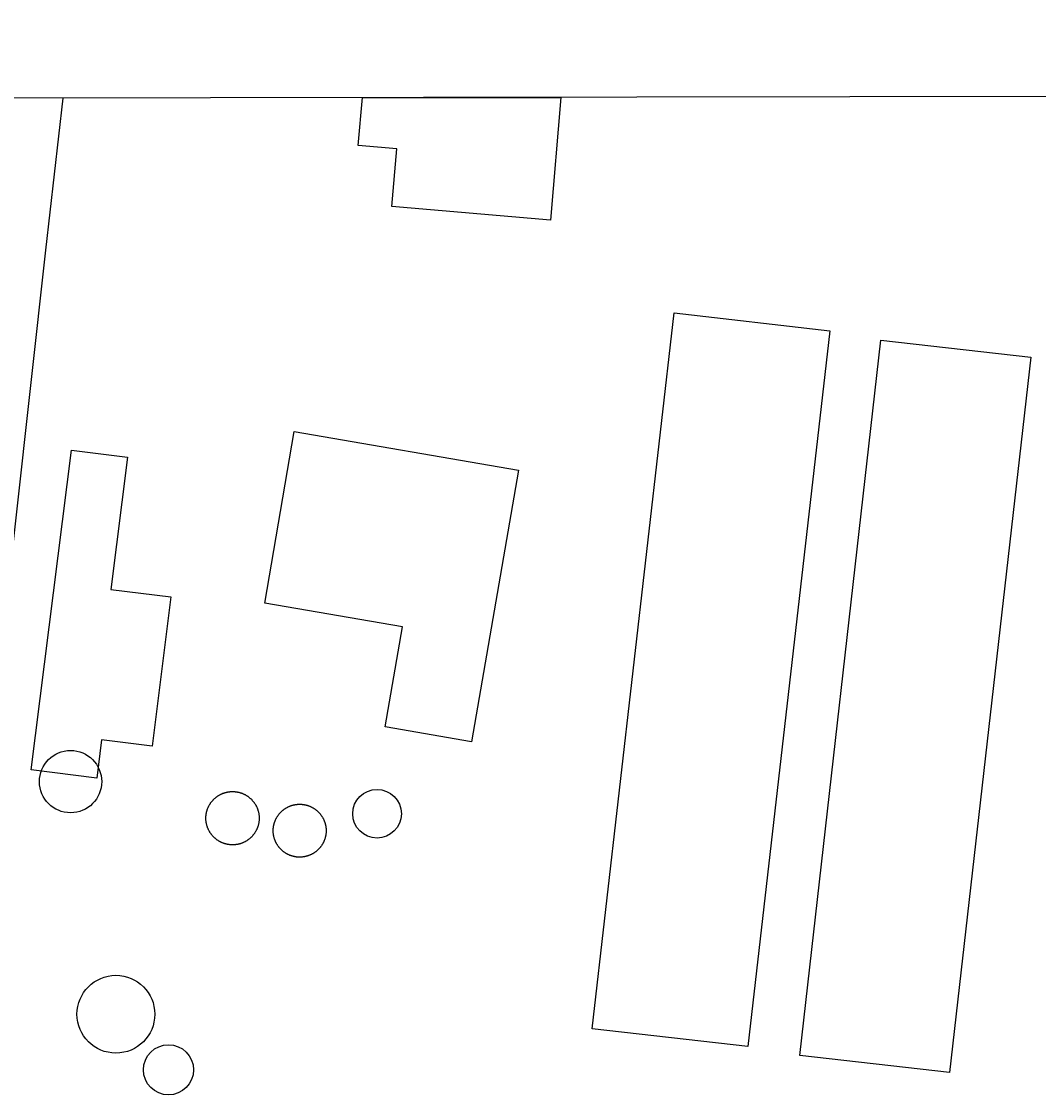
# Model space of a CAD drawing. Extents: x 3313447 to 3351316, y 703786 to 729172.
# Drawn here: x 3326065.1 to 3326508.9, y 726928.1 to 727396.8 of the extents above; entities that cross this region are included whole.
import ezdxf

# ---------------------------------------------------------------- set-up
doc = ezdxf.new("R2010")
doc.units = 0
for name, color, linetype in [('V-BLDG-OTLN', 7, 'Continuous'), ('V-DOMW-TANK', 7, 'Continuous'), ('V-GRID-FRAM', 7, 'Continuous'), ('V-RAIL-TRAK', 7, 'Continuous')]:
    doc.layers.add(name, color=color, linetype=linetype)

msp = doc.modelspace()

# ---------------------------------------------------------------- linework, layer by layer
at = {"layer": 'V-BLDG-OTLN'}
for p, q in [((3326212.08, 727342.71), (3326213.88, 727363.57)), ((3326213.88, 727363.57), (3326300.52, 727363.7)), ((3326300.52, 727363.7), (3326295.92, 727310.17)), ((3326228.87, 727341.27), (3326212.08, 727342.71)), ((3326226.71, 727316.12), (3326228.87, 727341.27)), ((3326295.92, 727310.17), (3326226.71, 727316.12))]:
    msp.add_line(p, q, dxfattribs=at)
for points in [[(3326349.91, 727269.64), (3326417.77, 727261.87), (3326382.01, 726949.45), (3326314.16, 726957.21)], [(3326440.09, 727257.74), (3326505.47, 727250.32), (3326470.04, 726938.22), (3326404.66, 726945.64)], [(3326184.18, 727217.9), (3326281.98, 727201.03), (3326261.53, 727082.45), (3326223.81, 727088.96), (3326231.35, 727132.65), (3326171.26, 727143.02)], [(3326086.93, 727209.76), (3326111.44, 727206.68), (3326104.17, 727148.98), (3326130.28, 727145.7), (3326122.09, 727080.62), (3326100.1, 727083.39), (3326098, 727066.67), (3326069.37, 727070.27)]]:
    msp.add_lwpolyline(points, close=True, dxfattribs=at)
at = {"layer": 'V-DOMW-TANK'}
for points in [[(3326146.22, 727052.92), (3326146.29, 727053.11), (3326146.36, 727053.3), (3326146.43, 727053.49), (3326146.51, 727053.67), (3326146.59, 727053.86), (3326146.67, 727054.04), (3326146.76, 727054.23), (3326146.85, 727054.41), (3326146.94, 727054.59), (3326147.04, 727054.77), (3326147.14, 727054.95), (3326147.25, 727055.12), (3326147.35, 727055.29), (3326147.46, 727055.47), (3326147.57, 727055.63), (3326147.68, 727055.8), (3326147.8, 727055.97), (3326147.92, 727056.13), (3326148.04, 727056.29), (3326148.17, 727056.45), (3326148.3, 727056.61), (3326148.43, 727056.76), (3326148.57, 727056.91), (3326148.7, 727057.07), (3326148.84, 727057.21), (3326148.98, 727057.36), (3326149.13, 727057.5), (3326149.27, 727057.64), (3326149.42, 727057.78), (3326149.58, 727057.91), (3326149.73, 727058.04), (3326149.89, 727058.17), (3326150.04, 727058.3), (3326150.21, 727058.42), (3326150.37, 727058.54), (3326150.53, 727058.66), (3326150.7, 727058.78), (3326150.87, 727058.89), (3326151.04, 727059), (3326151.21, 727059.1), (3326151.39, 727059.21), (3326151.57, 727059.31), (3326151.75, 727059.41), (3326151.92, 727059.5), (3326152.1, 727059.59), (3326152.29, 727059.68), (3326152.47, 727059.76), (3326152.66, 727059.84), (3326152.85, 727059.92), (3326153.04, 727060), (3326153.23, 727060.07), (3326153.42, 727060.14), (3326153.61, 727060.2), (3326153.8, 727060.26), (3326154, 727060.32), (3326154.19, 727060.37), (3326154.39, 727060.43), (3326154.58, 727060.47), (3326154.78, 727060.52), (3326154.98, 727060.56), (3326155.18, 727060.6), (3326155.38, 727060.63), (3326155.58, 727060.66), (3326155.78, 727060.69), (3326155.99, 727060.71), (3326156.19, 727060.73), (3326156.39, 727060.74), (3326156.59, 727060.76), (3326156.79, 727060.77), (3326157, 727060.77), (3326157.2, 727060.78), (3326157.4, 727060.77), (3326157.61, 727060.77), (3326157.81, 727060.76), (3326158.01, 727060.75), (3326158.21, 727060.73), (3326158.42, 727060.71), (3326158.62, 727060.69), (3326158.82, 727060.67), (3326159.02, 727060.64), (3326159.22, 727060.6), (3326159.42, 727060.57), (3326159.62, 727060.53), (3326159.82, 727060.48), (3326160.01, 727060.44), (3326160.21, 727060.39), (3326160.41, 727060.33), (3326160.6, 727060.27), (3326160.79, 727060.21), (3326160.99, 727060.15), (3326161.18, 727060.08), (3326161.37, 727060.01), (3326161.56, 727059.94), (3326161.75, 727059.86), (3326161.93, 727059.78), (3326162.12, 727059.7), (3326162.3, 727059.61), (3326162.48, 727059.52), (3326162.66, 727059.42), (3326162.84, 727059.33)], [(3326162.84, 727059.33), (3326163.02, 727059.23), (3326163.19, 727059.12), (3326163.37, 727059.02), (3326163.54, 727058.91), (3326163.71, 727058.8), (3326163.87, 727058.69), (3326164.04, 727058.57), (3326164.2, 727058.45), (3326164.36, 727058.32), (3326164.52, 727058.2), (3326164.68, 727058.07), (3326164.83, 727057.94), (3326164.98, 727057.8), (3326165.13, 727057.67), (3326165.29, 727057.53), (3326165.43, 727057.39), (3326165.57, 727057.24), (3326165.71, 727057.09), (3326165.85, 727056.94), (3326165.98, 727056.79), (3326166.12, 727056.64), (3326166.24, 727056.48), (3326166.37, 727056.32), (3326166.49, 727056.16), (3326166.62, 727056), (3326166.73, 727055.83), (3326166.85, 727055.67), (3326166.96, 727055.5), (3326167.07, 727055.33), (3326167.18, 727055.15), (3326167.28, 727054.98), (3326167.38, 727054.8), (3326167.48, 727054.62), (3326167.57, 727054.44), (3326167.66, 727054.26), (3326167.75, 727054.08), (3326167.84, 727053.9), (3326167.92, 727053.71), (3326167.99, 727053.52), (3326168.07, 727053.33), (3326168.14, 727053.14), (3326168.21, 727052.95), (3326168.27, 727052.76), (3326168.33, 727052.57), (3326168.39, 727052.37), (3326168.44, 727052.18), (3326168.5, 727051.98), (3326168.55, 727051.78), (3326168.59, 727051.58), (3326168.63, 727051.39), (3326168.67, 727051.19), (3326168.7, 727050.99), (3326168.73, 727050.79), (3326168.76, 727050.58), (3326168.78, 727050.38), (3326168.8, 727050.18), (3326168.82, 727049.98), (3326168.83, 727049.78), (3326168.84, 727049.57), (3326168.85, 727049.37)], [(3326176.77, 727049.89), (3326176.88, 727050.06), (3326176.99, 727050.22), (3326177.11, 727050.39), (3326177.23, 727050.55), (3326177.35, 727050.71), (3326177.47, 727050.87), (3326177.6, 727051.03), (3326177.73, 727051.18), (3326177.86, 727051.34), (3326177.99, 727051.49), (3326178.13, 727051.63), (3326178.27, 727051.78), (3326178.41, 727051.92), (3326178.56, 727052.06), (3326178.71, 727052.2), (3326178.86, 727052.33), (3326179.01, 727052.46), (3326179.16, 727052.59), (3326179.32, 727052.72), (3326179.48, 727052.85), (3326179.64, 727052.97), (3326179.8, 727053.09), (3326179.97, 727053.2), (3326180.13, 727053.31), (3326180.3, 727053.42), (3326180.47, 727053.53), (3326180.65, 727053.63), (3326180.82, 727053.73), (3326181, 727053.83), (3326181.18, 727053.93), (3326181.35, 727054.02), (3326181.54, 727054.11), (3326181.72, 727054.19), (3326181.9, 727054.27), (3326182.09, 727054.35), (3326182.27, 727054.43), (3326182.46, 727054.5), (3326182.65, 727054.57), (3326182.84, 727054.64), (3326183.03, 727054.7), (3326183.23, 727054.76), (3326183.42, 727054.81), (3326183.62, 727054.86), (3326183.81, 727054.91), (3326184.01, 727054.96), (3326184.21, 727055), (3326184.4, 727055.04), (3326184.6, 727055.07), (3326184.8, 727055.1), (3326185, 727055.13), (3326185.2, 727055.16), (3326185.4, 727055.18), (3326185.6, 727055.2), (3326185.8, 727055.21), (3326186, 727055.22), (3326186.2, 727055.23), (3326186.41, 727055.23), (3326186.61, 727055.23), (3326186.81, 727055.23), (3326187.01, 727055.22), (3326187.21, 727055.21), (3326187.41, 727055.2), (3326187.61, 727055.18), (3326187.81, 727055.16), (3326188.01, 727055.13), (3326188.21, 727055.1), (3326188.41, 727055.07), (3326188.61, 727055.04), (3326188.81, 727055), (3326189.01, 727054.96), (3326189.2, 727054.92), (3326189.4, 727054.87), (3326189.59, 727054.81), (3326189.79, 727054.76), (3326189.98, 727054.7), (3326190.17, 727054.64), (3326190.36, 727054.57), (3326190.55, 727054.5), (3326190.74, 727054.43), (3326190.93, 727054.35), (3326191.11, 727054.28), (3326191.29, 727054.19), (3326191.48, 727054.11), (3326191.66, 727054.02), (3326191.84, 727053.93), (3326192.02, 727053.83), (3326192.19, 727053.74), (3326192.37, 727053.63), (3326192.54, 727053.53), (3326192.71, 727053.42), (3326192.88, 727053.32), (3326193.05, 727053.2), (3326193.21, 727053.09), (3326193.37, 727052.97), (3326193.54, 727052.85), (3326193.69, 727052.72), (3326193.85, 727052.6), (3326194, 727052.47), (3326194.16, 727052.33), (3326194.31, 727052.2)], [(3326155.42, 727037.66), (3326155.22, 727037.69), (3326155.02, 727037.73), (3326154.82, 727037.77), (3326154.62, 727037.81), (3326154.43, 727037.86), (3326154.23, 727037.91), (3326154.03, 727037.96), (3326153.84, 727038.02), (3326153.65, 727038.08), (3326153.45, 727038.15), (3326153.26, 727038.21), (3326153.07, 727038.29), (3326152.88, 727038.36), (3326152.7, 727038.44), (3326152.51, 727038.51), (3326152.32, 727038.6), (3326152.14, 727038.69), (3326151.96, 727038.78), (3326151.78, 727038.88), (3326151.6, 727038.97), (3326151.42, 727039.07), (3326151.25, 727039.17), (3326151.08, 727039.28), (3326150.9, 727039.39), (3326150.73, 727039.5), (3326150.57, 727039.61), (3326150.4, 727039.73), (3326150.24, 727039.85), (3326150.08, 727039.97), (3326149.92, 727040.1), (3326149.76, 727040.23), (3326149.61, 727040.36), (3326149.45, 727040.49), (3326149.3, 727040.63), (3326149.16, 727040.77), (3326149.01, 727040.91), (3326148.87, 727041.06), (3326148.73, 727041.2), (3326148.59, 727041.35), (3326148.46, 727041.5), (3326148.32, 727041.66), (3326148.2, 727041.82), (3326148.07, 727041.97), (3326147.95, 727042.14), (3326147.83, 727042.3), (3326147.71, 727042.46), (3326147.59, 727042.63), (3326147.48, 727042.8), (3326147.37, 727042.97), (3326147.26, 727043.14), (3326147.16, 727043.32), (3326147.06, 727043.49), (3326146.96, 727043.67), (3326146.87, 727043.85), (3326146.78, 727044.03), (3326146.69, 727044.22), (3326146.6, 727044.4), (3326146.52, 727044.59), (3326146.45, 727044.77), (3326146.37, 727044.96), (3326146.3, 727045.15), (3326146.23, 727045.35), (3326146.17, 727045.54), (3326146.11, 727045.73), (3326146.05, 727045.92), (3326145.99, 727046.12), (3326145.94, 727046.32), (3326145.89, 727046.51), (3326145.85, 727046.71), (3326145.81, 727046.91), (3326145.77, 727047.11), (3326145.74, 727047.31), (3326145.71, 727047.51), (3326145.68, 727047.71), (3326145.66, 727047.91), (3326145.64, 727048.11), (3326145.62, 727048.32), (3326145.61, 727048.52), (3326145.6, 727048.72), (3326145.59, 727048.93), (3326145.59, 727049.13), (3326145.59, 727049.33), (3326145.6, 727049.54), (3326145.61, 727049.74), (3326145.62, 727049.94), (3326145.63, 727050.14), (3326145.65, 727050.34), (3326145.68, 727050.55), (3326145.7, 727050.75), (3326145.73, 727050.95), (3326145.76, 727051.15), (3326145.8, 727051.35), (3326145.84, 727051.55), (3326145.89, 727051.74), (3326145.93, 727051.94), (3326145.98, 727052.14), (3326146.04, 727052.33), (3326146.09, 727052.53), (3326146.16, 727052.72), (3326146.22, 727052.92)], [(3326168.85, 727049.37), (3326168.85, 727049.17), (3326168.85, 727048.96), (3326168.84, 727048.76), (3326168.83, 727048.56), (3326168.82, 727048.35), (3326168.8, 727048.15), (3326168.79, 727047.95), (3326168.76, 727047.75), (3326168.74, 727047.55), (3326168.71, 727047.35), (3326168.68, 727047.15), (3326168.64, 727046.95), (3326168.6, 727046.75), (3326168.56, 727046.55), (3326168.51, 727046.35), (3326168.46, 727046.16), (3326168.4, 727045.96), (3326168.35, 727045.77), (3326168.28, 727045.57), (3326168.22, 727045.38), (3326168.15, 727045.19), (3326168.08, 727045), (3326168.01, 727044.81), (3326167.93, 727044.62), (3326167.85, 727044.44), (3326167.77, 727044.25), (3326167.68, 727044.07), (3326167.59, 727043.89), (3326167.5, 727043.71), (3326167.4, 727043.53), (3326167.3, 727043.35), (3326167.2, 727043.18), (3326167.09, 727043), (3326166.98, 727042.83), (3326166.87, 727042.66), (3326166.76, 727042.49), (3326166.64, 727042.33), (3326166.52, 727042.17), (3326166.39, 727042.01), (3326166.27, 727041.84), (3326166.14, 727041.69), (3326166.01, 727041.53), (3326165.87, 727041.38), (3326165.74, 727041.23), (3326165.6, 727041.08), (3326165.46, 727040.94), (3326165.31, 727040.8), (3326165.17, 727040.66), (3326165.02, 727040.52), (3326164.86, 727040.38), (3326164.71, 727040.25), (3326164.55, 727040.12), (3326164.4, 727040), (3326164.23, 727039.87), (3326164.07, 727039.75), (3326163.91, 727039.64), (3326163.74, 727039.52), (3326163.57, 727039.41), (3326163.4, 727039.3), (3326163.23, 727039.19), (3326163.05, 727039.09), (3326162.87, 727038.99), (3326162.7, 727038.89), (3326162.52, 727038.8), (3326162.33, 727038.7), (3326162.15, 727038.62), (3326161.97, 727038.53), (3326161.78, 727038.45), (3326161.59, 727038.37), (3326161.41, 727038.3), (3326161.21, 727038.23), (3326161.02, 727038.16), (3326160.83, 727038.09), (3326160.64, 727038.03), (3326160.44, 727037.98), (3326160.25, 727037.92), (3326160.05, 727037.87), (3326159.85, 727037.82), (3326159.66, 727037.78), (3326159.46, 727037.74), (3326159.26, 727037.7), (3326159.06, 727037.67), (3326158.86, 727037.64), (3326158.66, 727037.61), (3326158.45, 727037.58), (3326158.25, 727037.57), (3326158.05, 727037.55), (3326157.85, 727037.54), (3326157.65, 727037.53), (3326157.44, 727037.52), (3326157.24, 727037.52), (3326157.04, 727037.52), (3326156.83, 727037.53), (3326156.63, 727037.54), (3326156.43, 727037.55), (3326156.23, 727037.56), (3326156.02, 727037.58), (3326155.82, 727037.6), (3326155.62, 727037.63), (3326155.42, 727037.66)], [(3326182.09, 727033.02), (3326181.91, 727033.1), (3326181.72, 727033.18), (3326181.54, 727033.27), (3326181.36, 727033.35), (3326181.18, 727033.45), (3326181, 727033.54), (3326180.82, 727033.64), (3326180.65, 727033.74), (3326180.48, 727033.84), (3326180.31, 727033.95), (3326180.13, 727034.06), (3326179.97, 727034.17), (3326179.8, 727034.29), (3326179.64, 727034.41), (3326179.48, 727034.53), (3326179.32, 727034.65), (3326179.17, 727034.78), (3326179.01, 727034.91), (3326178.86, 727035.04), (3326178.71, 727035.17), (3326178.56, 727035.31), (3326178.42, 727035.45), (3326178.27, 727035.59), (3326178.13, 727035.74), (3326178, 727035.89), (3326177.86, 727036.04), (3326177.73, 727036.19), (3326177.6, 727036.34), (3326177.47, 727036.5), (3326177.35, 727036.66), (3326177.23, 727036.82), (3326177.11, 727036.98), (3326176.99, 727037.15), (3326176.88, 727037.31), (3326176.77, 727037.48), (3326176.67, 727037.65), (3326176.56, 727037.83), (3326176.46, 727038), (3326176.36, 727038.18), (3326176.27, 727038.35), (3326176.18, 727038.54), (3326176.09, 727038.71), (3326176, 727038.9), (3326175.92, 727039.08), (3326175.84, 727039.27), (3326175.77, 727039.45), (3326175.69, 727039.64), (3326175.62, 727039.83), (3326175.56, 727040.02), (3326175.5, 727040.21), (3326175.44, 727040.41), (3326175.38, 727040.6), (3326175.33, 727040.79), (3326175.28, 727040.99), (3326175.24, 727041.19), (3326175.19, 727041.38), (3326175.16, 727041.58), (3326175.12, 727041.78), (3326175.09, 727041.98), (3326175.06, 727042.18), (3326175.03, 727042.38), (3326175.02, 727042.58), (3326175, 727042.78), (3326174.98, 727042.98), (3326174.97, 727043.18), (3326174.97, 727043.38), (3326174.96, 727043.58), (3326174.96, 727043.79), (3326174.97, 727043.99), (3326174.97, 727044.19), (3326174.98, 727044.39), (3326175, 727044.59), (3326175.02, 727044.79), (3326175.03, 727044.99), (3326175.06, 727045.19), (3326175.09, 727045.39), (3326175.12, 727045.59), (3326175.16, 727045.79), (3326175.19, 727045.99), (3326175.23, 727046.18), (3326175.28, 727046.38), (3326175.33, 727046.58), (3326175.38, 727046.77), (3326175.44, 727046.96), (3326175.5, 727047.16), (3326175.56, 727047.35), (3326175.62, 727047.54), (3326175.69, 727047.73), (3326175.77, 727047.92), (3326175.84, 727048.1), (3326175.92, 727048.29), (3326176, 727048.47), (3326176.09, 727048.66), (3326176.18, 727048.84), (3326176.27, 727049.02), (3326176.36, 727049.2), (3326176.46, 727049.37), (3326176.56, 727049.55), (3326176.66, 727049.72), (3326176.77, 727049.89)], [(3326194.31, 727052.2), (3326194.45, 727052.06), (3326194.6, 727051.92), (3326194.74, 727051.78), (3326194.88, 727051.64), (3326195.02, 727051.49), (3326195.15, 727051.34), (3326195.28, 727051.19), (3326195.42, 727051.03), (3326195.54, 727050.88), (3326195.67, 727050.72), (3326195.79, 727050.56), (3326195.91, 727050.39), (3326196.02, 727050.23), (3326196.14, 727050.06), (3326196.24, 727049.89), (3326196.35, 727049.72), (3326196.45, 727049.55), (3326196.56, 727049.37), (3326196.65, 727049.2), (3326196.75, 727049.02), (3326196.84, 727048.84), (3326196.93, 727048.66), (3326197.02, 727048.47), (3326197.1, 727048.29), (3326197.17, 727048.11), (3326197.25, 727047.92), (3326197.32, 727047.73), (3326197.39, 727047.54), (3326197.46, 727047.35), (3326197.52, 727047.16), (3326197.58, 727046.97), (3326197.63, 727046.77), (3326197.69, 727046.58), (3326197.73, 727046.38), (3326197.78, 727046.19), (3326197.82, 727045.99), (3326197.86, 727045.79), (3326197.89, 727045.59), (3326197.93, 727045.4), (3326197.95, 727045.2), (3326197.98, 727045), (3326198, 727044.8), (3326198.02, 727044.59), (3326198.03, 727044.39), (3326198.04, 727044.19), (3326198.05, 727043.99), (3326198.05, 727043.79), (3326198.05, 727043.59), (3326198.05, 727043.39), (3326198.04, 727043.18), (3326198.03, 727042.98), (3326198.02, 727042.78), (3326198, 727042.58), (3326197.98, 727042.38), (3326197.95, 727042.18), (3326197.93, 727041.98), (3326197.89, 727041.78), (3326197.86, 727041.58), (3326197.82, 727041.39), (3326197.78, 727041.19)], [(3326197.78, 727041.19), (3326197.73, 727040.99), (3326197.69, 727040.8), (3326197.63, 727040.6), (3326197.58, 727040.41), (3326197.52, 727040.21), (3326197.46, 727040.03), (3326197.39, 727039.83), (3326197.32, 727039.65), (3326197.25, 727039.46), (3326197.18, 727039.27), (3326197.1, 727039.08), (3326197.02, 727038.9), (3326196.93, 727038.72), (3326196.84, 727038.54), (3326196.75, 727038.36), (3326196.66, 727038.18), (3326196.56, 727038), (3326196.46, 727037.83), (3326196.35, 727037.66), (3326196.25, 727037.48), (3326196.14, 727037.32), (3326196.02, 727037.15), (3326195.91, 727036.98), (3326195.79, 727036.82), (3326195.67, 727036.66), (3326195.54, 727036.5), (3326195.42, 727036.34), (3326195.29, 727036.19), (3326195.16, 727036.04), (3326195.02, 727035.89), (3326194.88, 727035.74), (3326194.74, 727035.6), (3326194.6, 727035.45), (3326194.46, 727035.31), (3326194.31, 727035.17), (3326194.16, 727035.04), (3326194.01, 727034.91), (3326193.85, 727034.78), (3326193.7, 727034.65), (3326193.54, 727034.53), (3326193.37, 727034.41), (3326193.21, 727034.29), (3326193.05, 727034.17), (3326192.88, 727034.06), (3326192.71, 727033.95), (3326192.54, 727033.84), (3326192.37, 727033.74), (3326192.2, 727033.64), (3326192.02, 727033.54), (3326191.84, 727033.45), (3326191.66, 727033.35), (3326191.48, 727033.27), (3326191.3, 727033.18), (3326191.11, 727033.1), (3326190.93, 727033.02), (3326190.74, 727032.95), (3326190.55, 727032.87), (3326190.37, 727032.81), (3326190.17, 727032.74), (3326189.98, 727032.68), (3326189.79, 727032.62), (3326189.59, 727032.56), (3326189.4, 727032.51), (3326189.21, 727032.46), (3326189.01, 727032.42), (3326188.81, 727032.37), (3326188.61, 727032.34), (3326188.41, 727032.3), (3326188.21, 727032.27), (3326188.02, 727032.24), (3326187.82, 727032.22), (3326187.62, 727032.19), (3326187.42, 727032.18), (3326187.21, 727032.17), (3326187.01, 727032.15), (3326186.81, 727032.15), (3326186.61, 727032.14), (3326186.41, 727032.14), (3326186.21, 727032.15), (3326186.01, 727032.15), (3326185.81, 727032.17), (3326185.6, 727032.18), (3326185.4, 727032.19), (3326185.2, 727032.21), (3326185, 727032.24), (3326184.8, 727032.27), (3326184.6, 727032.3), (3326184.41, 727032.34), (3326184.21, 727032.37), (3326184.01, 727032.42), (3326183.81, 727032.46), (3326183.62, 727032.51), (3326183.42, 727032.56), (3326183.23, 727032.62), (3326183.04, 727032.68), (3326182.85, 727032.74), (3326182.66, 727032.8), (3326182.47, 727032.87), (3326182.28, 727032.94), (3326182.09, 727033.02)]]:
    msp.add_lwpolyline(points, dxfattribs=at)
for centre, radius in [((3326086.55, 727065.1), 13.59), ((3326220.26, 727051.08), 10.62), ((3326106.33, 726963.61), 16.97), ((3326129.26, 726939.36), 10.94)]:
    msp.add_circle(centre, radius, dxfattribs=at)
at = {"layer": 'V-GRID-FRAM'}
msp.add_lwpolyline([(3317576.91, 727351.01), (3317595.43, 709166.01), (3349105.76, 709211.84), (3349071.38, 727396.82), (3317576.91, 727351.01)], dxfattribs=at)
at = {"layer": 'V-RAIL-TRAK'}
msp.add_lwpolyline([(3326306.5, 726168), (3326250.3, 726179.92), (3326233.59, 726185.87), (3326198.76, 726202.76), (3326142.16, 726237.66), (3326111.94, 726259.69), (3326097.98, 726272.24), (3326083.22, 726288.32), (3326064.83, 726313.34), (3326034.06, 726365.38), (3326023.33, 726391.16), (3326005.97, 726438.52), (3325995.23, 726485.41), (3325992.54, 726507.59), (3325991.87, 726523.74), (3325993.34, 726547.54), (3326002.86, 726635.43), (3326017.28, 726759.3), (3326039.54, 726967.57), (3326056.31, 727121.23), (3326075.77, 727297.02), (3326083.38, 727363.38)], dxfattribs=at)

doc.saveas('drawing.dxf')
